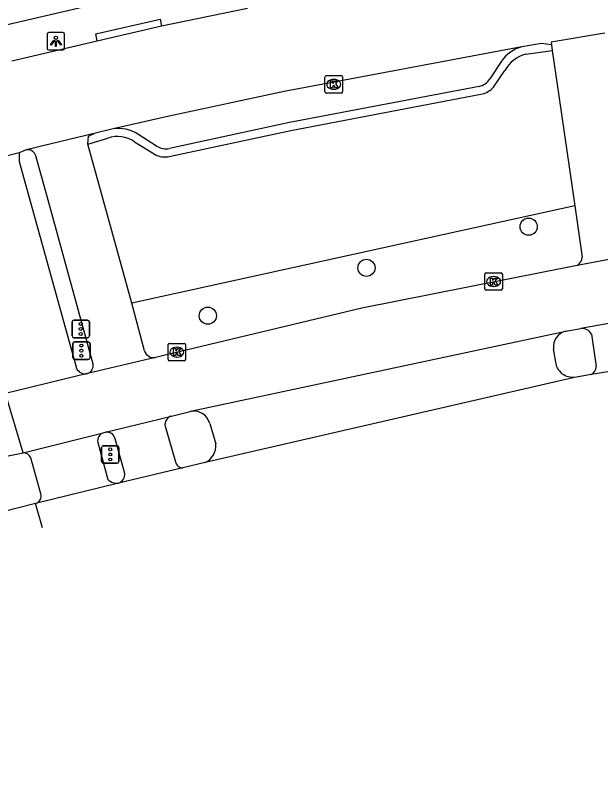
# Model space of a CAD drawing. Extents: x 159628 to 160723, y 388176 to 389416.
# Drawn here: x 160114.88 to 160148.3, y 388279.38 to 388323.76 of the extents above; entities that cross this region are included whole.
import ezdxf

# ---------------------------------------------------------------- set-up
doc = ezdxf.new("R2010")
doc.units = 0
for name, color, linetype in [('IMGEO_Boom', 7, 'Continuous'), ('IMGEO_Fietspad_gesloten', 7, 'Continuous'), ('IMGEO_Fietspad_open', 7, 'Continuous'), ('IMGEO_Groenvoorziening', 7, 'Continuous'), ('IMGEO_Kolk', 7, 'Continuous'), ('IMGEO_Lichtpunt', 7, 'Continuous'), ('IMGEO_Rijbaan_lokaal_open', 7, 'Continuous'), ('IMGEO_Rijbaan_regionaal_gesloten', 7, 'Continuous'), ('IMGEO_Verkeersregelinstallatiepaal', 7, 'Continuous'), ('IMGEO_Voetpad_gesloten', 7, 'Continuous'), ('IMGEO_Voetpad_open', 7, 'Continuous')]:
    doc.layers.add(name, color=color, linetype=linetype)

msp = doc.modelspace()

# ---------------------------------------------------------------- linework, layer by layer
at = {"layer": 'IMGEO_Boom'}
for centre in [(160144.198, 388311.695), (160134.93, 388309.342), (160125.866, 388306.61)]:
    msp.add_circle(centre, 0.489, dxfattribs=at)
at = {"layer": 'IMGEO_Fietspad_gesloten'}
for points in [[(160123.419, 388300.307), (160124.022, 388298.27)], [(160121.117, 388297.605), (160120.562, 388299.585)]]:
    msp.add_lwpolyline(points, dxfattribs=at)
for centre, radius, start, end in [((160123.931, 388300.382), 0.517, 106.0296, 188.3179), ((160120.074, 388299.458), 0.504, 14.5929, 96.5862), ((160124.404, 388298.308), 0.384, 185.743, 275.7523), ((160120.592, 388297.55), 0.528, 289.2427, 5.9491)]:
    msp.add_arc(centre, radius, start, end, dxfattribs=at)
at = {"layer": 'IMGEO_Fietspad_open'}
for points in [[(160145.507, 388322.074), (160145.541, 388321.76)], [(160145.541, 388321.76), (160145.936, 388319.028), (160146.842, 388312.891)], [(160119.016, 388316.411), (160119.038, 388316.856), (160119.361, 388317.021)], [(160121.522, 388307.324), (160119.638, 388314.139), (160119.016, 388316.411)], [(160119.315, 388303.841), (160116.675, 388313.418), (160116.037, 388315.74)], [(160146.842, 388312.891), (160147.266, 388309.962)], [(160122.252, 388304.597), (160121.522, 388307.324)], [(160147.787, 388305.55), (160148.061, 388303.701)]]:
    msp.add_lwpolyline(points, dxfattribs=at)
for centre, radius, start, end in [((160115.554, 388315.588), 0.506, 17.4606, 98.3066), ((160146.623, 388310.013), 0.645, 302.6392, 355.4676), ((160147.259, 388305.296), 0.586, 25.6991, 97.4395), ((160122.759, 388304.744), 0.528, 196.1832, 282.5155), ((160118.809, 388303.777), 0.51, 291.268, 7.1804), ((160147.542, 388303.726), 0.52, 295.4112, 357.2086)]:
    msp.add_arc(centre, radius, start, end, dxfattribs=at)
at = {"layer": 'IMGEO_Groenvoorziening'}
msp.add_lwpolyline([(160146.842, 388312.891), (160121.522, 388307.324)], dxfattribs=at)
at = {"layer": 'IMGEO_Kolk'}
for p, q in [((160132.561, 388319.397), (160132.561, 388320.249)), ((160132.636, 388320.323), (160133.488, 388320.323)), ((160133.562, 388320.249), (160133.562, 388319.397)), ((160133.049, 388320.103), (160133.074, 388320.103)), ((160133.488, 388319.323), (160132.636, 388319.323)), ((160133.072, 388319.543), (160133.047, 388319.543)), ((160141.697, 388308.136), (160141.697, 388308.988)), ((160141.772, 388309.062), (160142.624, 388309.062)), ((160142.185, 388308.842), (160142.21, 388308.842)), ((160142.698, 388308.988), (160142.698, 388308.136)), ((160142.208, 388308.282), (160142.183, 388308.282)), ((160142.624, 388308.062), (160141.772, 388308.062)), ((160123.591, 388304.104), (160123.591, 388304.956)), ((160123.666, 388305.03), (160124.518, 388305.03)), ((160124.079, 388304.81), (160124.104, 388304.81)), ((160124.592, 388304.956), (160124.592, 388304.104)), ((160124.102, 388304.25), (160124.077, 388304.25)), ((160124.518, 388304.03), (160123.666, 388304.03))]:
    msp.add_line(p, q, dxfattribs=at)
for points in [[(160132.561, 388319.397), (160132.561, 388320.249)], [(160132.636, 388320.323), (160133.488, 388320.323)], [(160133.562, 388320.249), (160133.562, 388319.397)], [(160132.882, 388320.023), (160133.005, 388320.023), (160133.005, 388319.872), (160133.135, 388320.023), (160133.299, 388320.023), (160133.153, 388319.872), (160133.306, 388319.623), (160133.154, 388319.623), (160133.069, 388319.787), (160133.005, 388319.72), (160133.005, 388319.623), (160132.882, 388319.623), (160132.882, 388320.023)], [(160133.488, 388319.323), (160132.636, 388319.323)], [(160141.697, 388308.136), (160141.697, 388308.988)], [(160141.772, 388309.062), (160142.624, 388309.062)], [(160142.018, 388308.762), (160142.141, 388308.762), (160142.141, 388308.611), (160142.271, 388308.762), (160142.435, 388308.762), (160142.289, 388308.611), (160142.442, 388308.362), (160142.29, 388308.362), (160142.205, 388308.526), (160142.141, 388308.459), (160142.141, 388308.362), (160142.018, 388308.362), (160142.018, 388308.762)], [(160142.698, 388308.988), (160142.698, 388308.136)], [(160142.624, 388308.062), (160141.772, 388308.062)], [(160123.591, 388304.104), (160123.591, 388304.956)], [(160123.666, 388305.03), (160124.518, 388305.03)], [(160123.912, 388304.73), (160124.035, 388304.73), (160124.035, 388304.579), (160124.165, 388304.73), (160124.329, 388304.73), (160124.183, 388304.579), (160124.336, 388304.33), (160124.184, 388304.33), (160124.099, 388304.494), (160124.035, 388304.427), (160124.035, 388304.33), (160123.912, 388304.33), (160123.912, 388304.73)], [(160124.592, 388304.956), (160124.592, 388304.104)], [(160124.518, 388304.03), (160123.666, 388304.03)]]:
    msp.add_lwpolyline(points, dxfattribs=at)
for centre, start, end in [((160132.638, 388320.247), 91.552, 178.448), ((160132.638, 388320.247), 91.552, 178.448), ((160133.486, 388320.247), 1.552, 88.448), ((160133.486, 388320.247), 1.552, 88.448), ((160132.638, 388319.399), 181.552, 268.448), ((160132.638, 388319.399), 181.552, 268.448), ((160133.486, 388319.399), 271.552, 358.448), ((160133.486, 388319.399), 271.552, 358.448), ((160141.774, 388308.986), 91.552, 178.448), ((160141.774, 388308.986), 91.552, 178.448), ((160142.622, 388308.986), 1.552, 88.448), ((160142.622, 388308.986), 1.552, 88.448), ((160141.774, 388308.138), 181.552, 268.448), ((160141.774, 388308.138), 181.552, 268.448), ((160142.622, 388308.138), 271.552, 358.448), ((160142.622, 388308.138), 271.552, 358.448), ((160123.668, 388304.954), 91.552, 178.448), ((160123.668, 388304.954), 91.552, 178.448), ((160124.516, 388304.954), 1.552, 88.448), ((160124.516, 388304.954), 1.552, 88.448), ((160123.668, 388304.106), 181.552, 268.448), ((160123.668, 388304.106), 181.552, 268.448), ((160124.516, 388304.106), 271.552, 358.448), ((160124.516, 388304.106), 271.552, 358.448)]:
    msp.add_arc(centre, 0.0765, start, end, dxfattribs=at)
for centre, major_axis, ratio, start_param, end_param in [((160133.048, 388319.823), (-0.387, 0.002), 0.722429, 4.712389, 7.853982), ((160133.073, 388319.823), (-0.39, 0.002), 0.717154, 1.570796, 4.712389), ((160142.184, 388308.562), (-0.387, 0.002), 0.722429, 4.712389, 7.853982), ((160142.209, 388308.562), (-0.39, 0.002), 0.717154, 1.570796, 4.712389), ((160124.078, 388304.53), (-0.387, 0.002), 0.722429, 4.712389, 7.853982), ((160124.103, 388304.53), (-0.39, 0.002), 0.717154, 1.570796, 4.712389)]:
    msp.add_ellipse(centre, major_axis=major_axis, ratio=ratio, start_param=start_param, end_param=end_param, dxfattribs=at)
at = {"layer": 'IMGEO_Lichtpunt'}
for p, q in [((160116.684, 388322.689), (160116.684, 388321.882)), ((160116.684, 388322.689), (160116.684, 388321.882)), ((160117.586, 388322.784), (160116.778, 388322.784)), ((160117.586, 388322.784), (160116.778, 388322.784)), ((160117.68, 388321.882), (160117.68, 388322.689)), ((160117.68, 388321.882), (160117.68, 388322.689)), ((160116.778, 388321.788), (160117.586, 388321.788)), ((160116.778, 388321.788), (160117.586, 388321.788))]:
    msp.add_line(p, q, dxfattribs=at)
for points in [[(160117.058, 388322.353), (160117.097, 388322.325), (160116.909, 388322.063), (160116.871, 388322.09), (160117.058, 388322.353)], [(160117.16, 388322.305), (160117.207, 388322.305), (160117.207, 388321.983), (160117.16, 388321.983), (160117.16, 388322.305)], [(160117.27, 388322.325), (160117.308, 388322.352), (160117.495, 388322.09), (160117.456, 388322.062), (160117.27, 388322.325)]]:
    msp.add_lwpolyline(points, dxfattribs=at)
msp.add_circle((160117.183, 388322.487), 0.0994, dxfattribs=at)
for centre, start, end in [((160116.778, 388322.689), 90, 180), ((160116.778, 388322.689), 90, 180), ((160117.586, 388322.689), 0, 90), ((160117.586, 388322.689), 0, 90), ((160116.778, 388321.882), 180, 270), ((160116.778, 388321.882), 180, 270), ((160117.586, 388321.882), 270, 0), ((160117.586, 388321.882), 270, 360)]:
    msp.add_arc(centre, 0.0946, start, end, dxfattribs=at)
at = {"layer": 'IMGEO_Rijbaan_lokaal_open'}
for points in [[(160128.14, 388324.149), (160123.212, 388323.149)], [(160123.212, 388323.149), (160119.534, 388322.299)], [(160148.546, 388322.74), (160145.489, 388322.234), (160145.507, 388322.074)], [(160119.534, 388322.299), (160114.674, 388321.149)], [(160143.816, 388321.966), (160130.233, 388319.416), (160123.656, 388318.015), (160120.464, 388317.287)], [(160145.507, 388322.074), (160144.938, 388322.155), (160143.816, 388321.966)], [(160120.464, 388317.287), (160119.361, 388317.021)], [(160119.361, 388317.021), (160116.353, 388316.298), (160115.894, 388316.188), (160115.481, 388316.089)], [(160115.079, 388315.918), (160114.11, 388315.665), (160110.618, 388314.778)], [(160115.481, 388316.089), (160115.079, 388315.918)]]:
    msp.add_lwpolyline(points, dxfattribs=at)
at = {"layer": 'IMGEO_Rijbaan_regionaal_gesloten'}
for points in [[(160150.827, 388310.197), (160146.971, 388309.47)], [(160146.971, 388309.47), (160134.666, 388307.031), (160122.873, 388304.229)], [(160151.343, 388306.622), (160147.183, 388305.877)], [(160124.849, 388301.144), (160124.973, 388301.181), (160146.326, 388305.72)], [(160146.326, 388305.72), (160147.183, 388305.877)], [(160146.819, 388303.081), (160146.726, 388303.078), (160146.637, 388303.083), (160146.549, 388303.097), (160146.462, 388303.118), (160146.377, 388303.146), (160146.295, 388303.183), (160146.217, 388303.226), (160146.143, 388303.276), (160146.074, 388303.333), (160146.01, 388303.395), (160145.952, 388303.463), (160145.9, 388303.536), (160145.855, 388303.614), (160145.818, 388303.694), (160145.787, 388303.778), (160145.764, 388303.865), (160145.749, 388303.953), (160145.616, 388304.72)], [(160122.873, 388304.229), (160118.994, 388303.302)], [(160151.801, 388303.902), (160147.765, 388303.257)], [(160118.994, 388303.302), (160114.303, 388302.164)], [(160146.819, 388303.081), (160125.714, 388298.215)], [(160147.765, 388303.257), (160146.819, 388303.081)], [(160115.313, 388298.777), (160114.303, 388302.164)], [(160123.788, 388300.879), (160124.849, 388301.144)], [(160120.016, 388299.959), (160123.788, 388300.879)], [(160125.974, 388300.457), (160126.318, 388299.285)], [(160115.313, 388298.777), (160119.888, 388299.927)], [(160119.888, 388299.927), (160120.016, 388299.959)], [(160056.119, 388282.353), (160100.533, 388294.851), (160114.273, 388298.565), (160115.313, 388298.777)], [(160125.714, 388298.215), (160124.443, 388297.926)], [(160124.443, 388297.926), (160120.766, 388297.052)], [(160120.766, 388297.052), (160116.022, 388295.884)], [(160116.022, 388295.884), (160110.479, 388294.473), (160105.182, 388293.041), (160056.792, 388279.376)], [(160116.41, 388294.499), (160116.022, 388295.884)]]:
    msp.add_lwpolyline(points, dxfattribs=at)
for centre, radius, start, end in [((160146.535, 388304.819), 0.925, 103.0908, 186.1597), ((160125.052, 388300.211), 0.954, 14.9144, 102.2636), ((160125.259, 388299.177), 1.064, 295.2967, 5.815)]:
    msp.add_arc(centre, radius, start, end, dxfattribs=at)
at = {"layer": 'IMGEO_Verkeersregelinstallatiepaal'}
for p, q in [((160118.105, 388305.454), (160118.105, 388306.254)), ((160118.105, 388306.254), (160118.105, 388305.454)), ((160118.205, 388306.354), (160118.995, 388306.354)), ((160118.995, 388306.354), (160118.205, 388306.354)), ((160119.095, 388306.254), (160119.095, 388305.454)), ((160119.095, 388305.454), (160119.095, 388306.254)), ((160118.995, 388305.354), (160118.205, 388305.354)), ((160118.205, 388305.354), (160118.995, 388305.354)), ((160118.243, 388305.113), (160119.033, 388305.113)), ((160119.033, 388305.113), (160118.243, 388305.113)), ((160118.143, 388304.213), (160118.143, 388305.013)), ((160118.143, 388305.013), (160118.143, 388304.213)), ((160119.133, 388305.013), (160119.133, 388304.213)), ((160119.133, 388304.213), (160119.133, 388305.013)), ((160119.033, 388304.113), (160118.243, 388304.113)), ((160118.243, 388304.113), (160119.033, 388304.113)), ((160119.791, 388298.285), (160119.791, 388299.085)), ((160119.791, 388299.085), (160119.791, 388298.285)), ((160119.891, 388299.185), (160120.681, 388299.185)), ((160120.681, 388299.185), (160119.891, 388299.185)), ((160120.781, 388299.085), (160120.781, 388298.285)), ((160120.781, 388298.285), (160120.781, 388299.085)), ((160120.681, 388298.185), (160119.891, 388298.185)), ((160119.891, 388298.185), (160120.681, 388298.185))]:
    msp.add_line(p, q, dxfattribs=at)
for centre in [(160118.6, 388306.144), (160118.6, 388305.854), (160118.6, 388305.564), (160118.638, 388304.903), (160118.638, 388304.613), (160118.638, 388304.323), (160120.286, 388298.975), (160120.286, 388298.685), (160120.286, 388298.395)]:
    msp.add_circle(centre, 0.085, dxfattribs=at)
for centre, start, end in [((160118.205, 388306.254), 90, 180), ((160118.205, 388306.254), 90, 180), ((160118.995, 388306.254), 0, 90), ((160118.995, 388306.254), 360, 90), ((160118.205, 388305.454), 180, 270), ((160118.205, 388305.454), 180, 270), ((160118.243, 388305.013), 90, 180), ((160118.243, 388305.013), 90, 180), ((160118.995, 388305.454), 270, 0), ((160118.995, 388305.454), 270, 0), ((160119.033, 388305.013), 0, 90), ((160119.033, 388305.013), 360, 90), ((160118.243, 388304.213), 180, 270), ((160118.243, 388304.213), 180, 270), ((160119.033, 388304.213), 270, 0), ((160119.033, 388304.213), 270, 0), ((160119.891, 388299.085), 90, 180), ((160119.891, 388299.085), 90, 180), ((160120.681, 388299.085), 0, 90), ((160120.681, 388299.085), 360, 90), ((160119.891, 388298.285), 180, 270), ((160119.891, 388298.285), 180, 270), ((160120.681, 388298.285), 270, 0), ((160120.681, 388298.285), 270, 0)]:
    msp.add_arc(centre, 0.1, start, end, dxfattribs=at)
at = {"layer": 'IMGEO_Voetpad_gesloten'}
for points in [[(160119.577, 388299.366), (160120.153, 388297.256)], [(160116.324, 388296.44), (160115.755, 388298.495)]]:
    msp.add_lwpolyline(points, dxfattribs=at)
for centre, radius, start, end in [((160120.074, 388299.457), 0.505, 111.6062, 190.3887), ((160115.29, 388298.253), 0.525, 27.4882, 87.4353), ((160120.65, 388297.726), 0.684, 223.4018, 279.7844), ((160115.9, 388296.31), 0.443, 285.9226, 17.0588)]:
    msp.add_arc(centre, radius, start, end, dxfattribs=at)
at = {"layer": 'IMGEO_Voetpad_open'}
for points in [[(160122.539, 388325.128), (160110.71, 388322.377), (160105.337, 388321.078)], [(160119.534, 388322.299), (160119.473, 388322.719), (160123.146, 388323.555), (160123.212, 388323.149)], [(160144.047, 388321.558), (160145.403, 388321.739), (160145.541, 388321.76)], [(160142.651, 388321.155), (160141.972, 388320.144)], [(160142.191, 388319.671), (160142.847, 388320.613)], [(160141.364, 388319.71), (160130.542, 388317.647), (160123.681, 388316.158)], [(160123.663, 388315.706), (160130.615, 388317.197), (160141.57, 388319.288)], [(160119.016, 388316.411), (160120.158, 388316.758)], [(160122.935, 388316.3), (160121.867, 388316.975)], [(160121.669, 388316.549), (160122.955, 388315.765)], [(160115.079, 388315.918), (160115.078, 388315.418), (160118.352, 388303.606)]]:
    msp.add_lwpolyline(points, dxfattribs=at)
for centre, radius, start, end in [((160144.296, 388320.034), 1.991, 103.9606, 145.7259), ((160144.5, 388319.748), 1.866, 104.0612, 152.3797), ((160141.2, 388320.582), 0.888, 280.6322, 330.4075), ((160141.331, 388320.37), 1.109, 282.4509, 320.8773), ((160120.746, 388315.243), 2.063, 57.0812, 97.8439), ((160120.703, 388315.134), 1.713, 55.6829, 108.5669), ((160123.478, 388317.12), 0.983, 236.4997, 281.9458), ((160123.404, 388316.881), 1.203, 248.0602, 282.4125), ((160118.869, 388303.868), 0.579, 206.8412, 282.4818)]:
    msp.add_arc(centre, radius, start, end, dxfattribs=at)

doc.saveas('drawing.dxf')
